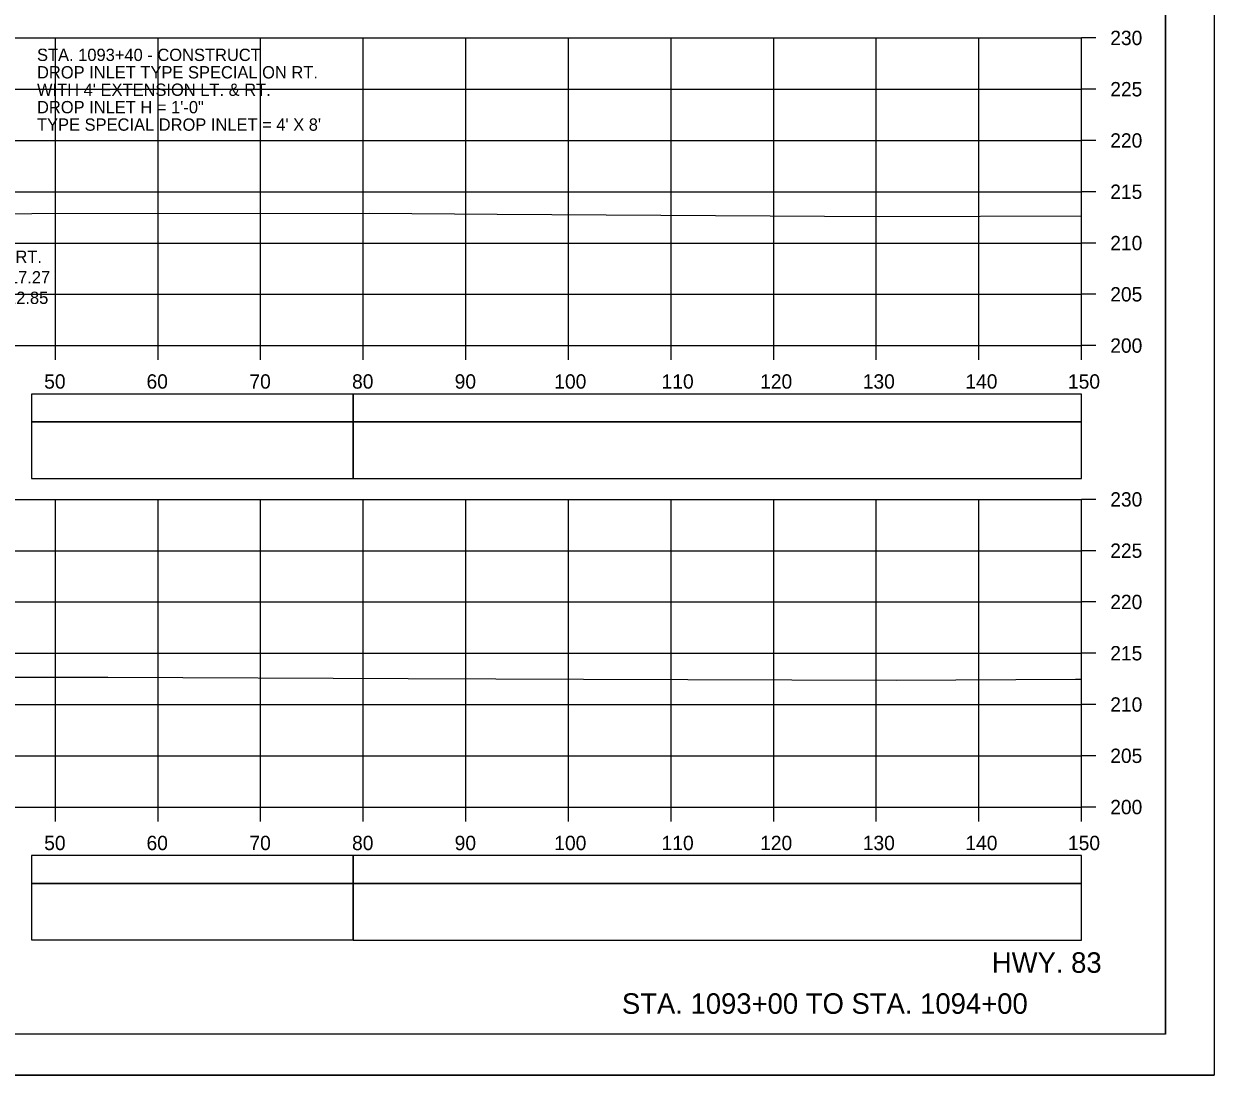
# Model space of a CAD drawing. Extents: x 1386544 to 1388153, y 379785 to 390999.
# Drawn here: x 1387406.6 to 1387522.6, y 390572.3 to 390674.8 of the extents above; entities that cross this region are included whole.
import ezdxf

# ---------------------------------------------------------------- set-up
doc = ezdxf.new("R2010")
doc.units = 0
for name, color, linetype in [('R_Axis', 7, 'Continuous'), ('R_Axis Annot', 7, 'Continuous'), ('R_Border', 7, 'Continuous'), ('R_Draft', 7, 'Continuous'), ('R_Exist Surface', 7, 'Continuous'), ('R_Grid', 7, 'Continuous'), ('R_No Plot', 7, 'Continuous'), ('R_Striping', 7, 'Continuous'), ('R_Water Annot', 7, 'Continuous')]:
    doc.layers.add(name, color=color, linetype=linetype)

msp = doc.modelspace()

# ---------------------------------------------------------------- linework, layer by layer
at = {"layer": 'R_Axis'}
for p, q in [((1387509.68, 390643.41), (1387509.68, 390673.41)), ((1387511.08, 390673.41), (1387509.68, 390673.41)), ((1387511.08, 390668.41), (1387509.68, 390668.41)), ((1387511.08, 390663.41), (1387509.68, 390663.41)), ((1387511.08, 390658.41), (1387509.68, 390658.41)), ((1387511.08, 390653.41), (1387509.68, 390653.41)), ((1387511.08, 390648.41), (1387509.68, 390648.41)), ((1387209.68, 390643.41), (1387509.68, 390643.41)), ((1387409.68, 390642.01), (1387409.68, 390643.41)), ((1387419.68, 390642.01), (1387419.68, 390643.41)), ((1387429.68, 390642.01), (1387429.68, 390643.41)), ((1387439.68, 390642.01), (1387439.68, 390643.41)), ((1387449.68, 390642.01), (1387449.68, 390643.41)), ((1387459.68, 390642.01), (1387459.68, 390643.41)), ((1387469.68, 390642.01), (1387469.68, 390643.41)), ((1387479.68, 390642.01), (1387479.68, 390643.41)), ((1387489.68, 390642.01), (1387489.68, 390643.41)), ((1387499.68, 390642.01), (1387499.68, 390643.41)), ((1387509.68, 390642.01), (1387509.68, 390643.41)), ((1387511.08, 390643.41), (1387509.68, 390643.41)), ((1387509.68, 390598.41), (1387509.68, 390628.41)), ((1387511.08, 390628.41), (1387509.68, 390628.41)), ((1387511.08, 390623.41), (1387509.68, 390623.41)), ((1387511.08, 390618.41), (1387509.68, 390618.41)), ((1387511.08, 390613.41), (1387509.68, 390613.41)), ((1387511.08, 390608.41), (1387509.68, 390608.41)), ((1387511.08, 390603.41), (1387509.68, 390603.41)), ((1387209.68, 390598.41), (1387509.68, 390598.41)), ((1387409.68, 390597.01), (1387409.68, 390598.41)), ((1387419.68, 390597.01), (1387419.68, 390598.41)), ((1387429.68, 390597.01), (1387429.68, 390598.41)), ((1387439.68, 390597.01), (1387439.68, 390598.41)), ((1387449.68, 390597.01), (1387449.68, 390598.41)), ((1387459.68, 390597.01), (1387459.68, 390598.41)), ((1387469.68, 390597.01), (1387469.68, 390598.41)), ((1387479.68, 390597.01), (1387479.68, 390598.41)), ((1387489.68, 390597.01), (1387489.68, 390598.41)), ((1387499.68, 390597.01), (1387499.68, 390598.41)), ((1387509.68, 390597.01), (1387509.68, 390598.41)), ((1387511.08, 390598.41), (1387509.68, 390598.41))]:
    msp.add_line(p, q, dxfattribs=at)
at = {"layer": 'R_Axis Annot'}
for points in [[(1387438.7, 390635.97), (1387509.68, 390635.97), (1387509.68, 390638.68), (1387438.7, 390638.68)], [(1387438.7, 390630.44), (1387509.68, 390630.44), (1387509.68, 390635.97), (1387438.7, 390635.97)], [(1387438.7, 390590.97), (1387509.68, 390590.97), (1387509.68, 390593.68), (1387438.7, 390593.68)], [(1387438.7, 390585.44), (1387509.68, 390585.44), (1387509.68, 390590.97), (1387438.7, 390590.97)]]:
    msp.add_lwpolyline(points, close=True, dxfattribs=at)
at = {"layer": 'R_Border'}
for q in [(1387517.86, 390781.71), (1387201.68, 390576.25)]:
    msp.add_line((1387517.86, 390576.25), q, dxfattribs=at)
at = {"layer": 'R_Exist Surface'}
for points in [[(1387209.68, 390656.65), (1387211.62, 390656.64), (1387214.7, 390656.58), (1387247.65, 390656.46), (1387253.86, 390656.44), (1387282.88, 390656.5), (1387306.29, 390656.54), (1387308.63, 390656.53), (1387348.74, 390656.33), (1387359.31, 390656.31), (1387395.09, 390656.24), (1387407.39, 390656.29), (1387440.27, 390656.33), (1387452.72, 390656.23), (1387489.96, 390655.99), (1387509.68, 390656.05)], [(1387209.68, 390611.49), (1387255.69, 390611.32), (1387270.86, 390611.31), (1387307.73, 390611.29), (1387315.12, 390611.26), (1387352.02, 390611.2), (1387367.96, 390611.17), (1387397.63, 390611.08), (1387414.79, 390611.07), (1387444.06, 390610.96), (1387461.16, 390610.88), (1387491.6, 390610.8), (1387509.08, 390610.87), (1387509.68, 390610.88)]]:
    msp.add_lwpolyline(points, dxfattribs=at)
at = {"layer": 'R_Grid'}
for p, q in [((1387209.68, 390673.41), (1387509.68, 390673.41)), ((1387409.68, 390643.41), (1387409.68, 390673.41)), ((1387419.68, 390643.41), (1387419.68, 390673.41)), ((1387429.68, 390643.41), (1387429.68, 390673.41)), ((1387439.68, 390643.41), (1387439.68, 390673.41)), ((1387449.68, 390643.41), (1387449.68, 390673.41)), ((1387459.68, 390643.41), (1387459.68, 390673.41)), ((1387469.68, 390643.41), (1387469.68, 390673.41)), ((1387479.68, 390643.41), (1387479.68, 390673.41)), ((1387489.68, 390643.41), (1387489.68, 390673.41)), ((1387499.68, 390643.41), (1387499.68, 390673.41)), ((1387509.68, 390643.41), (1387509.68, 390673.41)), ((1387209.68, 390668.41), (1387509.68, 390668.41)), ((1387209.68, 390663.41), (1387509.68, 390663.41)), ((1387209.68, 390658.41), (1387509.68, 390658.41)), ((1387209.68, 390653.41), (1387509.68, 390653.41)), ((1387209.68, 390648.41), (1387509.68, 390648.41)), ((1387209.68, 390643.41), (1387509.68, 390643.41)), ((1387209.68, 390628.41), (1387509.68, 390628.41)), ((1387409.68, 390598.41), (1387409.68, 390628.41)), ((1387419.68, 390598.41), (1387419.68, 390628.41)), ((1387429.68, 390598.41), (1387429.68, 390628.41)), ((1387439.68, 390598.41), (1387439.68, 390628.41)), ((1387449.68, 390598.41), (1387449.68, 390628.41)), ((1387459.68, 390598.41), (1387459.68, 390628.41)), ((1387469.68, 390598.41), (1387469.68, 390628.41)), ((1387479.68, 390598.41), (1387479.68, 390628.41)), ((1387489.68, 390598.41), (1387489.68, 390628.41)), ((1387499.68, 390598.41), (1387499.68, 390628.41)), ((1387509.68, 390598.41), (1387509.68, 390628.41)), ((1387209.68, 390623.41), (1387509.68, 390623.41)), ((1387209.68, 390618.41), (1387509.68, 390618.41)), ((1387209.68, 390613.41), (1387509.68, 390613.41)), ((1387209.68, 390608.41), (1387509.68, 390608.41)), ((1387209.68, 390603.41), (1387509.68, 390603.41)), ((1387209.68, 390598.41), (1387509.68, 390598.41))]:
    msp.add_line(p, q, dxfattribs=at)
at = {"layer": 'R_No Plot'}
msp.add_line((1387189.28, 390572.27), (1387522.61, 390572.27), dxfattribs=at)
for points in [[(1387189.27, 390785.6), (1387522.61, 390785.6), (1387522.61, 390572.26), (1387189.27, 390572.26)], [(1387435.6, 390781.71), (1387455.22, 390781.71), (1387455.22, 390771.83), (1387471.33, 390771.83), (1387494.53, 390771.83), (1387494.53, 390747.49), (1387517.86, 390747.49), (1387517.86, 390576.25), (1387201.68, 390576.25), (1387201.68, 390781.71)]]:
    msp.add_lwpolyline(points, close=True, dxfattribs=at)
at = {"layer": 'R_Striping'}
for points in [[(1387407.36, 390635.97), (1387438.7, 390635.97), (1387438.7, 390638.68), (1387407.36, 390638.68)], [(1387407.36, 390630.45), (1387438.7, 390630.45), (1387438.7, 390635.97), (1387407.36, 390635.97)], [(1387407.36, 390590.97), (1387438.7, 390590.97), (1387438.7, 390593.68), (1387407.36, 390593.68)], [(1387407.36, 390585.45), (1387438.7, 390585.45), (1387438.7, 390590.97), (1387407.36, 390590.97)]]:
    msp.add_lwpolyline(points, close=True, dxfattribs=at)

# ---------------------------------------------------------------- texts
at = {"layer": 'R_Axis Annot'}
for s, p in [('230', (1387512.48, 390672.71)), ('225', (1387512.48, 390667.71)), ('220', (1387512.48, 390662.71)), ('215', (1387512.48, 390657.71)), ('210', (1387512.48, 390652.71)), ('205', (1387512.48, 390647.71)), ('200', (1387512.48, 390642.71)), ('50', (1387408.59, 390639.21)), ('60', (1387418.56, 390639.21)), ('70', (1387428.59, 390639.21)), ('80', (1387438.59, 390639.21)), ('90', (1387448.59, 390639.21)), ('100', (1387458.3, 390639.21)), ('110', (1387468.76, 390639.21)), ('120', (1387478.36, 390639.21)), ('130', (1387488.36, 390639.21)), ('140', (1387498.36, 390639.21)), ('150', (1387508.36, 390639.21)), ('230', (1387512.48, 390627.71)), ('225', (1387512.48, 390622.71)), ('220', (1387512.48, 390617.71)), ('215', (1387512.48, 390612.71)), ('210', (1387512.48, 390607.71)), ('205', (1387512.48, 390602.71)), ('200', (1387512.48, 390597.71)), ('50', (1387408.59, 390594.21)), ('60', (1387418.56, 390594.21)), ('70', (1387428.59, 390594.21)), ('80', (1387438.59, 390594.21)), ('90', (1387448.59, 390594.21)), ('100', (1387458.3, 390594.21)), ('110', (1387468.76, 390594.21)), ('120', (1387478.36, 390594.21)), ('130', (1387488.36, 390594.21)), ('140', (1387498.36, 390594.21)), ('150', (1387508.36, 390594.21))]:
    msp.add_text(s, height=1.4, dxfattribs=at).set_placement(p)
at = {"layer": 'R_Draft'}
for s, p in [('HWY. 83', (1387500.94, 390582.25)), ('STA. 1093+00 TO STA. 1094+00', (1387464.89, 390578.25))]:
    msp.add_text(s, height=2, dxfattribs=at).set_placement(p)
at = {"layer": 'R_Water Annot'}
for s, p in [('STA. 1093+40 - CONSTRUCT', (1387407.89, 390671.16)), ('DROP INLET TYPE SPECIAL ON RT.', (1387407.89, 390669.46)), ("WITH 4' EXTENSION LT. & RT.", (1387407.89, 390667.76)), ('DROP INLET H = 1\'-0"', (1387407.89, 390666.06)), ("TYPE SPECIAL DROP INLET = 4' X 8'", (1387407.89, 390664.36)), ('STA. 1093+40 RT.', (1387395.04, 390651.47)), ('TOP ELEV.=217.27', (1387395.03, 390649.47)), ('F.L. ELEV.=212.85', (1387395.38, 390647.47))]:
    msp.add_text(s, height=1.2, dxfattribs=at).set_placement(p)

doc.saveas('drawing.dxf')
